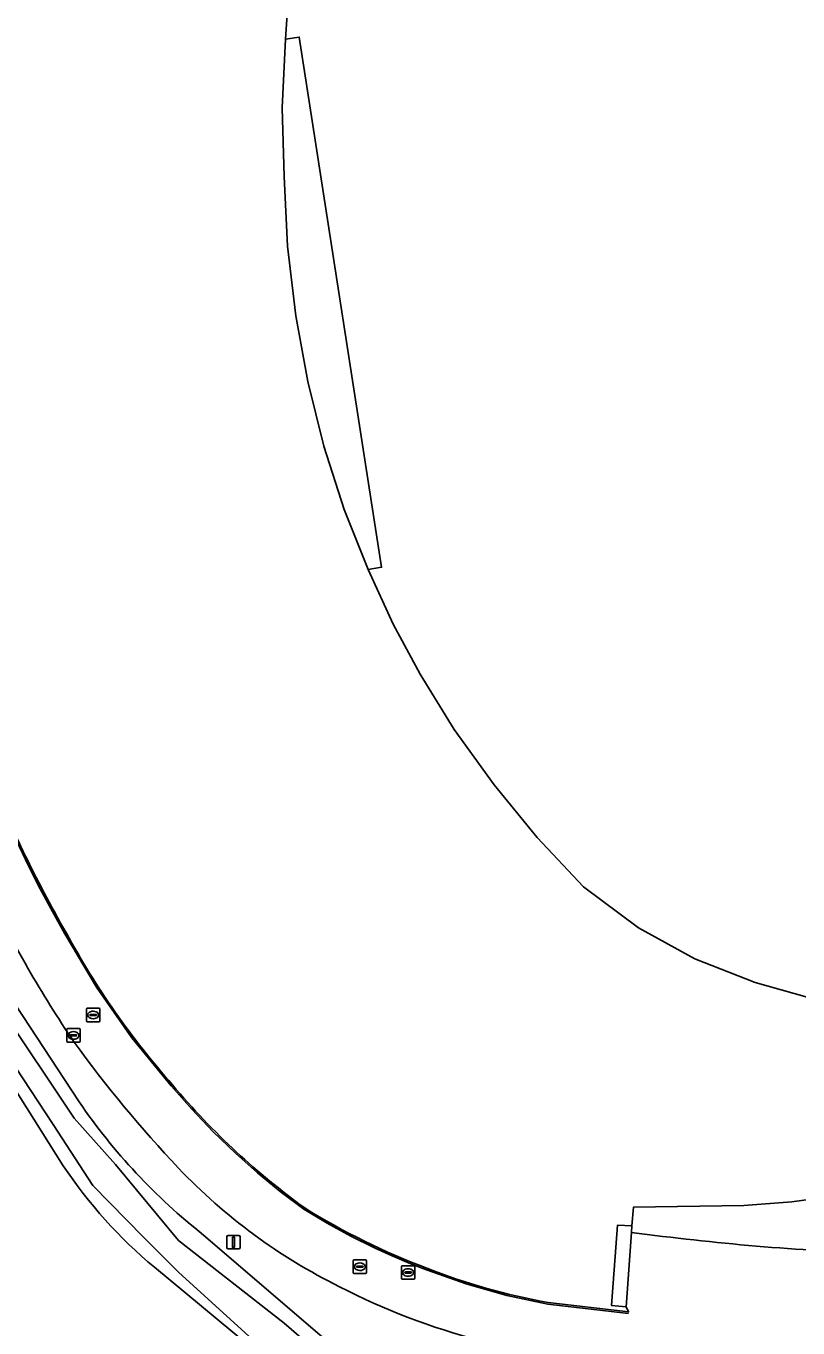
# Model space of a CAD drawing. Extents: x 155018 to 156648, y 383979 to 385733.
# Drawn here: x 155984.4 to 156041.5, y 384277.5 to 384373.7 of the extents above; entities that cross this region are included whole.
import ezdxf

# ---------------------------------------------------------------- set-up
doc = ezdxf.new("R2010")
doc.units = 0
for name, color, linetype in [('IMGEO_Berm_groen', 7, 'Continuous'), ('IMGEO_Erf', 7, 'Continuous'), ('IMGEO_Groenvoorziening', 7, 'Continuous'), ('IMGEO_Lichtmast', 7, 'Continuous'), ('IMGEO_Lijnafwatering', 7, 'Continuous'), ('IMGEO_Oever', 7, 'Continuous'), ('IMGEO_Pand', 7, 'Continuous'), ('IMGEO_Pand_overbouw', 7, 'Continuous'), ('IMGEO_Rijbaan_lokaal_gesloten', 7, 'Continuous'), ('IMGEO_Rioolput', 7, 'Continuous'), ('IMGEO_Waterloop', 7, 'Continuous')]:
    doc.layers.add(name, color=color, linetype=linetype)

msp = doc.modelspace()

# ---------------------------------------------------------------- linework, layer by layer
at = {"layer": 'IMGEO_Berm_groen'}
for points in [[(155965.672, 384374.833), (155965.45, 384368.425), (155966.434, 384352.466), (155967.287, 384343.12), (155969.25, 384333.726), (155976.293, 384312.524), (155988.357, 384294.18)], [(155997.562, 384284.326), (156008.741, 384274.725)]]:
    msp.add_lwpolyline(points, dxfattribs=at)
for centre, radius, start, end in [((156060.597, 384347.796), 87.709, 205.69489, 214.12026), ((156064.397, 384354.041), 94.407, 215.96478, 223.3167), ((156025.266, 384319.431), 44.72, 214.37833, 231.72109), ((156026.37, 384318.442), 42.318, 223.5695, 243.67724), ((156030.679, 384325.235), 50.324, 242.7091, 268.06857)]:
    msp.add_arc(centre, radius, start, end, dxfattribs=at)
at = {"layer": 'IMGEO_Erf'}
for points in [[(156043.125, 384301.637), (156038.323, 384303.003), (156033.864, 384304.751), (156029.701, 384307.035), (156025.641, 384310.061), (156022.212, 384313.72), (156019.028, 384317.594), (156016.081, 384321.706), (156013.568, 384325.792), (156011.57, 384329.485), (156009.713, 384333.528), (156010.72, 384333.683), (156004.634, 384372.879), (156003.616, 384372.726), (156003.949, 384377.884)], [(156023.036, 384279.349), (156028.973, 384278.653), (156028.784, 384279.027), (156027.709, 384279.12), (156028.157, 384285.064), (156029.223, 384285.022), (156029.324, 384286.383), (156037.49, 384286.508), (156041.028, 384286.78), (156047.085, 384287.616)]]:
    msp.add_lwpolyline(points, dxfattribs=at)
msp.add_lwpolyline([(156029.187, 384284.525), (156029.223, 384285.022), (156028.157, 384285.064), (156027.709, 384279.12), (156028.784, 384279.027)], close=True, dxfattribs=at)
for centre, radius, start, end in [((156064.528, 384351.228), 89.068, 201.26844, 210.03149), ((156040.345, 384335.308), 60.187, 208.4327, 221.502), ((156037.19, 384330.62), 54.736, 220.0139, 227.1975), ((156036.974, 384330.423), 54.444, 227.22377, 234.07599), ((156032.47, 384330.529), 52.02, 238.16593, 249.28848), ((156031.02, 384324.919), 46.264, 248.51015, 260.06221)]:
    msp.add_arc(centre, radius, start, end, dxfattribs=at)
at = {"layer": 'IMGEO_Groenvoorziening'}
for points in [[(155987.189, 384289.457), (155975.487, 384308.023)], [(156078.166, 384297), (156066.769, 384291.962), (156061.101, 384289.241), (156054.76, 384286.109), (156051.985, 384284.687), (156049.012, 384283.431), (156047.522, 384283.299), (156047.085, 384287.616), (156041.028, 384286.78), (156037.49, 384286.508), (156029.324, 384286.383), (156029.223, 384285.022), (156029.187, 384284.525)], [(156007.941, 384269.018), (156002.033, 384275.225), (155993.931, 384281.951)]]:
    msp.add_lwpolyline(points, dxfattribs=at)
for centre, radius, start, end in [((156016.384, 384308.899), 35.076, 213.66164, 230.19966), ((156054.866, 384476.735), 193.918, 262.39043, 267.87189)]:
    msp.add_arc(centre, radius, start, end, dxfattribs=at)
at = {"layer": 'IMGEO_Lichtmast'}
for p, q in [((155999.274, 384283.405), (155999.274, 384284.205)), ((155999.274, 384284.205), (155999.274, 384283.405)), ((155999.374, 384284.305), (156000.164, 384284.305)), ((156000.164, 384284.305), (155999.374, 384284.305)), ((156000.264, 384284.205), (156000.264, 384283.405)), ((156000.264, 384283.405), (156000.264, 384284.205)), ((156000.164, 384283.305), (155999.374, 384283.305)), ((155999.374, 384283.305), (156000.164, 384283.305))]:
    msp.add_line(p, q, dxfattribs=at)
msp.add_lwpolyline([(155999.694, 384284.18), (155999.844, 384284.18), (155999.844, 384283.43), (155999.694, 384283.43), (155999.694, 384284.18)], dxfattribs=at)
for centre, start, end in [((155999.374, 384284.205), 90, 180), ((155999.374, 384284.205), 90, 180), ((156000.164, 384284.205), 0, 90), ((156000.164, 384284.205), 360, 90), ((155999.374, 384283.405), 180, 270), ((155999.374, 384283.405), 180, 270), ((156000.164, 384283.405), 270, 0), ((156000.164, 384283.405), 270, 0)]:
    msp.add_arc(centre, 0.1, start, end, dxfattribs=at)
at = {"layer": 'IMGEO_Lijnafwatering'}
for points in [[(155984.622, 384311.612), (155983.481, 384314.002), (155982.411, 384316.425), (155981.414, 384318.879), (155980.141, 384322.492), (155978.945, 384326.131), (155977.827, 384329.795)], [(155995.171, 384295.355), (155992.269, 384298.898), (155989.645, 384302.65), (155987.314, 384306.592), (155986.381, 384308.246), (155985.484, 384309.92), (155984.622, 384311.612)], [(156010.252, 384283.36), (156008.452, 384284.251), (156006.687, 384285.21), (156004.961, 384286.237), (156003.225, 384287.548), (156001.543, 384288.927), (155999.917, 384290.372), (155998.269, 384291.964), (155996.689, 384293.623), (155995.179, 384295.346), (155995.171, 384295.355)], [(156028.959, 384278.534), (156023.015, 384279.231), (156019.965, 384279.871), (156016.965, 384280.715), (156014.029, 384281.759), (156012.756, 384282.26), (156011.497, 384282.793), (156010.252, 384283.36)]]:
    msp.add_lwpolyline(points, dxfattribs=at)
at = {"layer": 'IMGEO_Oever'}
for points in [[(155988.357, 384294.18), (155976.293, 384312.524)], [(155975.487, 384308.023), (155987.189, 384289.457)], [(156008.026, 384270.382), (155995.701, 384281.582), (155993.111, 384284.172), (155989.374, 384287.994), (155986.444, 384292.495), (155979.82, 384302.559)], [(155982.548, 384301.126), (155987.984, 384292.973), (155991.041, 384289.533), (155995.712, 384283.928), (156003.525, 384277.813), (156007.516, 384274.374)], [(156008.741, 384274.725), (155997.562, 384284.326)], [(155993.931, 384281.951), (156002.033, 384275.225), (156007.941, 384269.018)]]:
    msp.add_lwpolyline(points, dxfattribs=at)
for centre, radius, start, end in [((156025.266, 384319.431), 44.72, 214.37833, 231.72109), ((156016.384, 384308.899), 35.076, 213.66164, 230.19966)]:
    msp.add_arc(centre, radius, start, end, dxfattribs=at)
at = {"layer": 'IMGEO_Pand'}
msp.add_lwpolyline([(156003.949, 384377.884), (156003.616, 384372.726), (156004.634, 384372.879), (156010.72, 384333.683), (156009.713, 384333.528), (156011.57, 384329.485), (156013.568, 384325.792), (156016.081, 384321.706), (156019.028, 384317.594), (156022.212, 384313.72), (156025.641, 384310.061), (156029.701, 384307.035), (156033.864, 384304.751), (156038.323, 384303.003), (156043.125, 384301.637)], dxfattribs=at)
at = {"layer": 'IMGEO_Pand_overbouw'}
msp.add_lwpolyline([(156009.713, 384333.528), (156010.72, 384333.683), (156004.634, 384372.879), (156003.616, 384372.726), (156003.375, 384367.655), (156003.512, 384362.56), (156003.753, 384357.424), (156004.383, 384352.27), (156005.253, 384347.417), (156006.457, 384342.626), (156007.944, 384337.959)], close=True, dxfattribs=at)
at = {"layer": 'IMGEO_Rijbaan_lokaal_gesloten'}
msp.add_lwpolyline([(156029.187, 384284.525), (156028.784, 384279.027), (156028.973, 384278.653), (156023.036, 384279.349)], dxfattribs=at)
for centre, radius, start, end in [((156064.528, 384351.228), 89.068, 201.26844, 210.03149), ((156060.597, 384347.796), 87.709, 205.69489, 214.12026), ((156040.345, 384335.308), 60.187, 208.4327, 221.502), ((156064.397, 384354.041), 94.407, 215.96478, 223.3167), ((156037.19, 384330.62), 54.736, 220.0139, 227.1975), ((156036.974, 384330.423), 54.444, 227.22377, 234.07599), ((156026.37, 384318.442), 42.318, 223.5695, 243.67724), ((156032.47, 384330.529), 52.02, 238.16593, 249.28848), ((156054.866, 384476.735), 193.918, 262.39043, 267.87189), ((156031.02, 384324.919), 46.264, 248.51015, 260.06221), ((156030.679, 384325.235), 50.324, 242.7091, 268.06857)]:
    msp.add_arc(centre, radius, start, end, dxfattribs=at)
at = {"layer": 'IMGEO_Rioolput'}
for p, q in [((155988.902, 384300.169), (155988.902, 384301.021)), ((155988.977, 384301.095), (155989.829, 384301.095)), ((155989.161, 384300.589), (155989.161, 384300.601)), ((155989.599, 384300.552), (155989.201, 384300.552)), ((155989.204, 384300.638), (155989.602, 384300.638)), ((155989.413, 384300.315), (155989.388, 384300.315)), ((155989.39, 384300.875), (155989.415, 384300.875)), ((155989.645, 384300.601), (155989.645, 384300.589)), ((155989.903, 384301.021), (155989.903, 384300.169)), ((155987.444, 384298.659), (155987.444, 384299.511)), ((155987.519, 384299.585), (155988.371, 384299.585)), ((155987.932, 384299.365), (155987.957, 384299.365)), ((155988.445, 384299.511), (155988.445, 384298.659)), ((155989.829, 384300.095), (155988.977, 384300.095)), ((155988.371, 384298.585), (155987.519, 384298.585)), ((155987.703, 384299.079), (155987.703, 384299.091)), ((155988.141, 384299.042), (155987.743, 384299.042)), ((155987.746, 384299.128), (155988.144, 384299.128)), ((155987.955, 384298.805), (155987.93, 384298.805)), ((155988.187, 384299.091), (155988.187, 384299.079)), ((156008.608, 384281.566), (156008.608, 384282.418)), ((156008.683, 384282.492), (156009.535, 384282.492)), ((156008.91, 384282.035), (156009.308, 384282.035)), ((156009.096, 384282.272), (156009.121, 384282.272)), ((156009.609, 384282.418), (156009.609, 384281.566)), ((156012.251, 384282.063), (156013.103, 384282.063)), ((156009.535, 384281.492), (156008.683, 384281.492)), ((156008.867, 384281.986), (156008.867, 384281.998)), ((156009.305, 384281.949), (156008.907, 384281.949)), ((156009.119, 384281.712), (156009.094, 384281.712)), ((156009.351, 384281.998), (156009.351, 384281.986)), ((156012.176, 384281.137), (156012.176, 384281.989)), ((156013.103, 384281.063), (156012.251, 384281.063)), ((156012.435, 384281.557), (156012.435, 384281.569)), ((156012.873, 384281.52), (156012.475, 384281.52)), ((156012.478, 384281.606), (156012.876, 384281.606)), ((156012.687, 384281.283), (156012.662, 384281.283)), ((156012.664, 384281.843), (156012.689, 384281.843)), ((156012.919, 384281.569), (156012.919, 384281.557)), ((156013.177, 384281.989), (156013.177, 384281.137))]:
    msp.add_line(p, q, dxfattribs=at)
for points in [[(155988.902, 384300.169), (155988.902, 384301.021)], [(155988.977, 384301.095), (155989.829, 384301.095)], [(155989.903, 384301.021), (155989.903, 384300.169)], [(155987.444, 384298.659), (155987.444, 384299.511)], [(155987.519, 384299.585), (155988.371, 384299.585)], [(155988.445, 384299.511), (155988.445, 384298.659)], [(155989.829, 384300.095), (155988.977, 384300.095)], [(155988.371, 384298.585), (155987.519, 384298.585)], [(156008.608, 384281.566), (156008.608, 384282.418)], [(156008.683, 384282.492), (156009.535, 384282.492)], [(156009.609, 384282.418), (156009.609, 384281.566)], [(156012.251, 384282.063), (156013.103, 384282.063)], [(156009.535, 384281.492), (156008.683, 384281.492)], [(156012.176, 384281.137), (156012.176, 384281.989)], [(156013.103, 384281.063), (156012.251, 384281.063)], [(156013.177, 384281.989), (156013.177, 384281.137)]]:
    msp.add_lwpolyline(points, dxfattribs=at)
for centre, radius, start, end in [((155988.979, 384301.019), 0.0765, 91.55205, 178.44795), ((155988.979, 384301.019), 0.0765, 91.55205, 178.44795), ((155989.201, 384300.598), 0.0403, 85.87752, 175.75265), ((155989.198, 384300.588), 0.0366, 178.93798, 274.71019), ((155989.602, 384300.595), 0.043, 264.86636, 352.45326), ((155989.606, 384300.6), 0.0386, 1.73085, 96.63898), ((155989.827, 384301.019), 0.0765, 1.55205, 88.44795), ((155989.827, 384301.019), 0.0765, 1.55205, 88.44795), ((155987.521, 384299.509), 0.0765, 91.55205, 178.44795), ((155987.521, 384299.509), 0.0765, 91.55205, 178.44795), ((155988.369, 384299.509), 0.0765, 1.55205, 88.44795), ((155988.369, 384299.509), 0.0765, 1.55205, 88.44795), ((155988.979, 384300.171), 0.0765, 181.55205, 268.44795), ((155988.979, 384300.171), 0.0765, 181.55205, 268.44795), ((155989.827, 384300.171), 0.0765, 271.55205, 358.44795), ((155989.827, 384300.171), 0.0765, 271.55205, 358.44795), ((155987.521, 384298.661), 0.0765, 181.55205, 268.44795), ((155987.521, 384298.661), 0.0765, 181.55205, 268.44795), ((155987.743, 384299.088), 0.0403, 85.87752, 175.75265), ((155987.74, 384299.078), 0.0366, 178.93798, 274.71019), ((155988.144, 384299.085), 0.043, 264.86636, 352.45326), ((155988.148, 384299.09), 0.0386, 1.73085, 96.63898), ((155988.369, 384298.661), 0.0765, 271.55205, 358.44795), ((155988.369, 384298.661), 0.0765, 271.55205, 358.44795), ((156008.685, 384282.416), 0.0765, 91.55205, 178.44795), ((156008.685, 384282.416), 0.0765, 91.55205, 178.44795), ((156008.907, 384281.995), 0.0403, 85.87752, 175.75265), ((156009.312, 384281.997), 0.0386, 1.73085, 96.63898), ((156009.533, 384282.416), 0.0765, 1.55205, 88.44795), ((156009.533, 384282.416), 0.0765, 1.55205, 88.44795), ((156012.253, 384281.987), 0.0765, 91.55205, 178.44795), ((156012.253, 384281.987), 0.0765, 91.55205, 178.44795), ((156013.101, 384281.987), 0.0765, 1.55205, 88.44795), ((156013.101, 384281.987), 0.0765, 1.55205, 88.44795), ((156008.685, 384281.568), 0.0765, 181.55205, 268.44795), ((156008.685, 384281.568), 0.0765, 181.55205, 268.44795), ((156008.904, 384281.985), 0.0366, 178.93798, 274.71019), ((156009.308, 384281.992), 0.043, 264.86636, 352.45326), ((156009.533, 384281.568), 0.0765, 271.55205, 358.44795), ((156009.533, 384281.568), 0.0765, 271.55205, 358.44795), ((156012.253, 384281.139), 0.0765, 181.55205, 268.44795), ((156012.253, 384281.139), 0.0765, 181.55205, 268.44795), ((156012.475, 384281.566), 0.0403, 85.87752, 175.75265), ((156012.472, 384281.556), 0.0366, 178.93798, 274.71019), ((156012.876, 384281.563), 0.043, 264.86636, 352.45326), ((156012.88, 384281.568), 0.0386, 1.73085, 96.63898), ((156013.101, 384281.139), 0.0765, 271.55205, 358.44795), ((156013.101, 384281.139), 0.0765, 271.55205, 358.44795)]:
    msp.add_arc(centre, radius, start, end, dxfattribs=at)
for centre, major_axis, ratio, start_param, end_param in [((155989.389, 384300.595), (-0.387, 0.002), 0.722429, 4.712389, 7.853982), ((155989.414, 384300.595), (-0.39, 0.002), 0.717154, 1.570796, 4.712389), ((155987.931, 384299.085), (-0.387, 0.002), 0.722429, 4.712389, 7.853982), ((155987.956, 384299.085), (-0.39, 0.002), 0.717154, 1.570796, 4.712389), ((156009.095, 384281.992), (-0.387, 0.002), 0.722429, 4.712389, 7.853982), ((156009.12, 384281.992), (-0.39, 0.002), 0.717154, 1.570796, 4.712389), ((156012.663, 384281.563), (-0.387, 0.002), 0.722429, 4.712389, 7.853982), ((156012.688, 384281.563), (-0.39, 0.002), 0.717154, 1.570796, 4.712389)]:
    msp.add_ellipse(centre, major_axis=major_axis, ratio=ratio, start_param=start_param, end_param=end_param, dxfattribs=at)
at = {"layer": 'IMGEO_Waterloop'}
for points in [[(155979.82, 384302.559), (155986.444, 384292.495), (155989.374, 384287.994), (155993.111, 384284.172), (155995.701, 384281.582), (156008.026, 384270.382)], [(156007.516, 384274.374), (156003.525, 384277.813), (155995.712, 384283.928), (155991.041, 384289.533), (155987.984, 384292.973), (155982.548, 384301.126)]]:
    msp.add_lwpolyline(points, dxfattribs=at)

doc.saveas('drawing.dxf')
